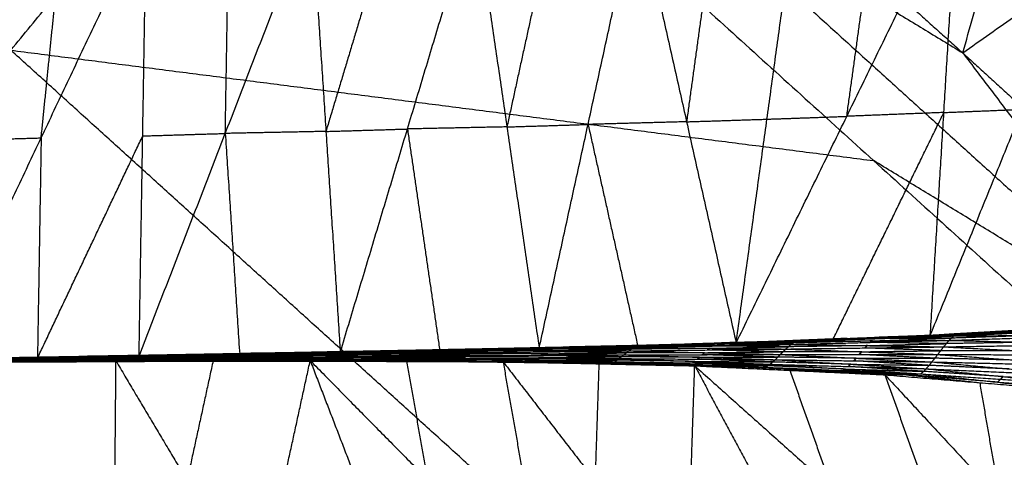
# Model space of a CAD drawing. Header units: millimetres. Extents: x -106 to 110, y -96 to 120.
# Tile 984 of 1020: x 63 to 70, y 84 to 87. Entities that reach past the tile are written whole.
import ezdxf

# ---------------------------------------------------------------- set-up
doc = ezdxf.new("R2010")
doc.units = ezdxf.units.MM
doc.header["$MEASUREMENT"] = 0
doc.layers.add('Default', color=7, linetype='Continuous', true_color=0x000000)

msp = doc.modelspace()

# ---------------------------------------------------------------- linework, layer by layer
at = {"layer": 'Default'}
for points in [[(69.4495, 86.6371, 12.4242), (70.009, 88.5875, 13.1113), (70.5686, 90.5379, 13.7983)], [(61.0231, 84.0956, 9.1165), (63.1234, 86.6548, 10.5669), (65.2238, 89.2141, 12.0172)], [(65.2238, 89.2141, 12.0172), (67.3366, 87.9256, 12.2207), (69.4495, 86.6371, 12.4242)], [(65.2238, 89.2141, 12.0172), (68.8575, 85.9207, 12.0172), (72.4912, 82.6273, 12.0172)], [(69.4495, 86.6371, 12.4242), (70.892, 87.6538, 13.075), (72.3344, 88.6704, 13.7258)], [(67.3366, 87.9256, 12.2207), (69.1535, 86.2789, 12.2207), (70.9703, 84.6322, 12.2207)], [(69.2341, 84.7605, 9.0551), (69.8457, 86.2617, 8.8307), (70.4573, 87.7628, 8.6063)], [(67.9437, 84.7094, 8.5965), (68.679, 86.2151, 8.3897), (69.4143, 87.7208, 8.1829)], [(68.679, 86.2151, 8.3897), (68.7814, 86.9585, 8.1847), (68.8839, 87.7019, 7.9796)], [(69.2341, 84.7605, 9.0551), (69.3242, 86.2407, 8.619), (69.4143, 87.7208, 8.1829)], [(66.7451, 87.632, 7.2024), (66.5826, 86.8884, 7.3952), (66.4202, 86.1449, 7.5879)], [(66.6347, 84.6742, 8.1593), (66.9596, 86.1614, 7.7738), (67.2845, 87.6486, 7.3884)], [(67.2845, 87.6486, 7.3884), (67.6141, 86.179, 7.9925), (67.9437, 84.7094, 8.5965)], [(67.819, 87.6658, 7.5824), (67.7165, 86.9224, 7.7874), (67.6141, 86.179, 7.9925)], [(67.9437, 84.7094, 8.5965), (68.1486, 86.1963, 8.1864), (68.3535, 87.6831, 7.7764)], [(63.9755, 84.6205, 7.3406), (64.5487, 86.1015, 7.0005), (65.122, 87.5825, 6.6603)], [(64.5487, 86.1015, 7.0005), (64.5609, 86.8337, 6.7442), (64.5731, 87.566, 6.488)], [(65.122, 87.5825, 6.6603), (65.2175, 86.1147, 7.2011), (65.313, 84.6468, 7.7419)], [(65.6638, 87.599, 6.8384), (65.4407, 86.8568, 7.0198), (65.2175, 86.1147, 7.2011)], [(65.313, 84.6468, 7.7419), (65.7593, 86.1312, 7.3792), (66.2057, 87.6155, 7.0165)], [(66.2057, 87.6155, 7.0165), (66.4202, 86.1449, 7.5879), (66.6347, 84.6742, 8.1593)], [(62.6254, 84.5941, 6.9556), (63.3248, 86.0718, 6.6356), (64.0242, 87.5494, 6.3157)], [(63.3248, 86.0718, 6.6356), (63.3992, 86.8027, 6.393), (63.4736, 87.5337, 6.1504)], [(63.9755, 84.6205, 7.3406), (63.9998, 86.0849, 6.8281), (64.0242, 87.5494, 6.3157)], [(68.7906, 87.2286, 12.4242), (69.12, 86.9328, 12.4242), (69.4495, 86.6371, 12.4242)], [(68.7906, 87.2286, 12.4242), (69.12, 86.9328, 12.4242), (69.4495, 86.6371, 12.4242)], [(63.1234, 86.6548, 10.5669), (65.9905, 86.2878, 11.292), (68.8575, 85.9207, 12.0172)], [(66.7571, 83.3614, 10.5669), (64.9403, 85.0081, 10.5669), (63.1234, 86.6548, 10.5669)], [(69.4495, 86.6371, 12.4242), (69.7764, 86.3385, 12.4242), (70.1032, 86.0399, 12.4242)], [(69.4495, 86.6371, 12.4242), (70.9703, 84.6322, 12.2207), (72.4912, 82.6273, 12.0172)], [(69.4495, 86.6371, 12.4242), (69.7764, 86.3385, 12.4242), (70.1032, 86.0399, 12.4242)], [(69.3242, 86.2407, 8.619), (69.5849, 86.2512, 8.7249), (69.8457, 86.2617, 8.8307)], [(67.6141, 86.179, 7.9925), (67.2868, 86.1702, 7.8831), (66.9596, 86.1614, 7.7738)], [(67.6141, 86.179, 7.9925), (67.8813, 86.1876, 8.0895), (68.1486, 86.1963, 8.1864)], [(68.1486, 86.1963, 8.1864), (68.4138, 86.2057, 8.2881), (68.679, 86.2151, 8.3897)], [(68.5889, 84.735, 8.8258), (68.9565, 85.4878, 8.7224), (69.3242, 86.2407, 8.619)], [(69.3242, 86.2407, 8.619), (69.0016, 86.2279, 8.5043), (68.679, 86.2151, 8.3897)], [(65.2175, 86.1147, 7.2011), (64.8831, 86.1081, 7.1008), (64.5487, 86.1015, 7.0005)], [(65.2175, 86.1147, 7.2011), (65.4884, 86.1229, 7.2902), (65.7593, 86.1312, 7.3792)], [(66.4202, 86.1449, 7.5879), (66.0898, 86.138, 7.4835), (65.7593, 86.1312, 7.3792)], [(65.7593, 86.1312, 7.3792), (65.8666, 85.3958, 7.6649), (65.9739, 84.6605, 7.9506)], [(66.4202, 86.1449, 7.5879), (66.6899, 86.1531, 7.6808), (66.9596, 86.1614, 7.7738)], [(66.9596, 86.1614, 7.7738), (67.1244, 85.4266, 8.0759), (67.2892, 84.6918, 8.3779)], [(62.7742, 86.056, 6.4703), (63.0495, 86.0639, 6.553), (63.3248, 86.0718, 6.6356)], [(63.3004, 84.6073, 7.1481), (63.6501, 85.3461, 6.9881), (63.9998, 86.0849, 6.8281)], [(63.3248, 86.0718, 6.6356), (63.3126, 85.3395, 6.8918), (63.3004, 84.6073, 7.1481)], [(63.9998, 86.0849, 6.8281), (64.2743, 86.0932, 6.9143), (64.5487, 86.1015, 7.0005)], [(64.5487, 86.1015, 7.0005), (64.5965, 85.3676, 7.2709), (64.6442, 84.6336, 7.5412)], [(70.9703, 84.6322, 12.2207), (69.9139, 85.2765, 12.1189), (68.8575, 85.9207, 12.0172)], [(69.2341, 84.7605, 9.0551), (69.8702, 84.798, 9.2968), (70.5064, 84.8355, 9.5385)], [(69.2341, 84.7605, 9.0551), (69.86, 84.7945, 9.2613), (70.486, 84.8285, 9.4675)], [(69.3902, 84.7554, 9.0341), (69.9269, 84.7806, 9.2111), (70.4637, 84.8059, 9.3881)], [(69.4187, 84.7684, 9.0894), (69.9523, 84.7985, 9.2784), (70.486, 84.8285, 9.4675)], [(69.4187, 84.7684, 9.0894), (69.9412, 84.7871, 9.2388), (70.4637, 84.8059, 9.3881)], [(67.9437, 84.7094, 8.5965), (68.6812, 84.7389, 8.843), (69.4187, 84.7684, 9.0894)], [(67.9437, 84.7094, 8.5965), (68.5889, 84.735, 8.8258), (69.2341, 84.7605, 9.0551)], [(68.1576, 84.7173, 8.6633), (68.5264, 84.732, 8.7865), (68.8952, 84.7468, 8.9097)], [(68.6812, 84.7389, 8.843), (68.4194, 84.7281, 8.7531), (68.1576, 84.7173, 8.6633)], [(68.3405, 84.7184, 8.6914), (68.8653, 84.7369, 8.8627), (69.3902, 84.7554, 9.0341)], [(68.8809, 84.7402, 8.8821), (68.6185, 84.731, 8.7964), (68.356, 84.7217, 8.7107)], [(68.3716, 84.7251, 8.7301), (68.8952, 84.7468, 8.9097), (69.4187, 84.7684, 9.0894)], [(68.3716, 84.7251, 8.7301), (68.8809, 84.7402, 8.8821), (69.3902, 84.7554, 9.0341)], [(68.5889, 84.735, 8.8258), (68.635, 84.7369, 8.8344), (68.6812, 84.7389, 8.843)], [(68.6812, 84.7389, 8.843), (69.0038, 84.7517, 8.9576), (69.3264, 84.7645, 9.0723)], [(68.8495, 84.7221, 8.836), (69.1119, 84.7314, 8.9217), (69.3743, 84.7406, 9.0074)], [(69.3743, 84.7406, 9.0074), (69.1198, 84.7388, 8.935), (68.8653, 84.7369, 8.8627)], [(68.8653, 84.7369, 8.8627), (68.8731, 84.7386, 8.8724), (68.8809, 84.7402, 8.8821)], [(68.8809, 84.7402, 8.8821), (69.1427, 84.7511, 8.9719), (69.4045, 84.7619, 9.0617)], [(69.4045, 84.7619, 9.0617), (69.1498, 84.7543, 8.9857), (68.8952, 84.7468, 8.9097)], [(69.2341, 84.7605, 9.0551), (69.3264, 84.7645, 9.0723), (69.4187, 84.7684, 9.0894)], [(69.86, 84.7945, 9.2613), (69.5932, 84.7795, 9.1668), (69.3264, 84.7645, 9.0723)], [(69.3585, 84.7259, 8.9807), (69.8969, 84.7438, 9.148), (70.4352, 84.7617, 9.3154)], [(69.3585, 84.7259, 8.9807), (69.3743, 84.7406, 9.0074), (69.3902, 84.7554, 9.0341)], [(69.9127, 84.7585, 9.1747), (69.6435, 84.7496, 9.091), (69.3743, 84.7406, 9.0074)], [(69.3902, 84.7554, 9.0341), (69.4045, 84.7619, 9.0617), (69.4187, 84.7684, 9.0894)], [(69.3902, 84.7554, 9.0341), (69.9127, 84.7585, 9.1747), (70.4352, 84.7617, 9.3154)], [(69.9412, 84.7871, 9.2388), (69.6728, 84.7745, 9.1503), (69.4045, 84.7619, 9.0617)], [(65.313, 84.6468, 7.7419), (65.9739, 84.6605, 7.9506), (66.6347, 84.6742, 8.1593)], [(66.2144, 84.6599, 7.9982), (66.7379, 84.6688, 8.1609), (67.2614, 84.6777, 8.3236)], [(66.2418, 84.6682, 8.0218), (66.7669, 84.6793, 8.1878), (67.2919, 84.6904, 8.3537)], [(66.2418, 84.6682, 8.0218), (66.7516, 84.673, 8.1727), (67.2614, 84.6777, 8.3236)], [(66.7808, 84.6796, 8.198), (66.5182, 84.674, 8.115), (66.2557, 84.6685, 8.032)], [(66.2696, 84.6687, 8.0422), (66.7959, 84.681, 8.2117), (67.3223, 84.6932, 8.3812)], [(66.2696, 84.6687, 8.0422), (66.7808, 84.6796, 8.198), (67.2919, 84.6904, 8.3537)], [(66.2696, 84.6687, 8.0422), (66.4522, 84.6715, 8.1007), (66.6347, 84.6742, 8.1593)], [(66.9785, 84.6837, 8.2702), (66.7153, 84.6776, 8.1855), (66.4522, 84.6715, 8.1007)], [(66.4522, 84.6715, 8.1007), (66.6241, 84.6762, 8.1562), (66.7959, 84.681, 8.2117)], [(66.6347, 84.6742, 8.1593), (67.2892, 84.6918, 8.3779), (67.9437, 84.7094, 8.5965)], [(66.6347, 84.6742, 8.1593), (66.9785, 84.6837, 8.2702), (67.3223, 84.6932, 8.3812)], [(66.7516, 84.673, 8.1727), (67.0142, 84.6785, 8.2557), (67.2767, 84.6841, 8.3386)], [(67.2767, 84.6841, 8.3386), (67.0218, 84.6817, 8.2632), (66.7669, 84.6793, 8.1878)], [(66.7669, 84.6793, 8.1878), (66.7738, 84.6795, 8.1929), (66.7808, 84.6796, 8.198)], [(66.7808, 84.6796, 8.198), (67.0439, 84.6857, 8.2827), (67.3071, 84.6918, 8.3674)], [(67.3071, 84.6918, 8.3674), (67.0515, 84.6864, 8.2896), (66.7959, 84.681, 8.2117)], [(66.9785, 84.6837, 8.2702), (67.3057, 84.6925, 8.3795), (67.633, 84.7013, 8.4888)], [(67.2892, 84.6918, 8.3779), (67.1338, 84.6878, 8.324), (66.9785, 84.6837, 8.2702)], [(67.23, 84.6557, 8.3006), (67.2457, 84.6667, 8.3121), (67.2614, 84.6777, 8.3236)], [(67.2614, 84.6777, 8.3236), (67.7849, 84.6883, 8.4876), (68.3083, 84.6989, 8.6516)], [(67.2614, 84.6777, 8.3236), (67.2767, 84.6841, 8.3386), (67.2919, 84.6904, 8.3537)], [(67.2614, 84.6777, 8.3236), (67.7677, 84.6729, 8.4727), (68.2739, 84.6682, 8.6219)], [(67.8001, 84.6947, 8.5026), (67.5384, 84.6894, 8.4206), (67.2767, 84.6841, 8.3386)], [(67.2919, 84.6904, 8.3537), (67.8162, 84.7044, 8.5225), (68.3405, 84.7184, 8.6914)], [(67.2919, 84.6904, 8.3537), (67.8001, 84.6947, 8.5026), (68.3083, 84.6989, 8.6516)], [(67.2919, 84.6904, 8.3537), (67.3071, 84.6918, 8.3674), (67.3223, 84.6932, 8.3812)], [(67.8314, 84.7058, 8.5363), (67.5692, 84.6988, 8.4519), (67.3071, 84.6918, 8.3674)], [(67.3223, 84.6932, 8.3812), (67.8469, 84.7092, 8.5556), (68.3716, 84.7251, 8.7301)], [(67.3223, 84.6932, 8.3812), (67.8314, 84.7058, 8.5363), (68.3405, 84.7184, 8.6914)], [(67.3223, 84.6932, 8.3812), (67.633, 84.7013, 8.4888), (67.9437, 84.7094, 8.5965)], [(68.1576, 84.7173, 8.6633), (67.8953, 84.7093, 8.5761), (67.633, 84.7013, 8.4888)], [(67.633, 84.7013, 8.4888), (67.74, 84.7053, 8.5222), (67.8469, 84.7092, 8.5556)], [(67.7677, 84.6729, 8.4727), (68.0294, 84.6782, 8.5547), (68.2911, 84.6835, 8.6367)], [(67.7849, 84.6883, 8.4876), (67.7925, 84.6915, 8.4951), (67.8001, 84.6947, 8.5026)], [(68.2911, 84.6835, 8.6367), (68.038, 84.6859, 8.5622), (67.7849, 84.6883, 8.4876)], [(67.8001, 84.6947, 8.5026), (68.0622, 84.7016, 8.5871), (68.3244, 84.7086, 8.6715)], [(68.3244, 84.7086, 8.6715), (68.0703, 84.7065, 8.597), (67.8162, 84.7044, 8.5225)], [(67.8162, 84.7044, 8.5225), (67.8238, 84.7051, 8.5294), (67.8314, 84.7058, 8.5363)], [(67.8314, 84.7058, 8.5363), (68.0937, 84.7138, 8.6235), (68.356, 84.7217, 8.7107)], [(68.356, 84.7217, 8.7107), (68.1015, 84.7155, 8.6332), (67.8469, 84.7092, 8.5556)], [(67.9437, 84.7094, 8.5965), (68.1576, 84.7173, 8.6633), (68.3716, 84.7251, 8.7301)], [(68.2739, 84.6682, 8.6219), (68.2911, 84.6835, 8.6367), (68.3083, 84.6989, 8.6516)], [(68.2739, 84.6682, 8.6219), (68.7983, 84.6754, 8.7817), (69.3227, 84.6826, 8.9415)], [(68.8155, 84.6908, 8.7966), (68.5533, 84.6871, 8.7166), (68.2911, 84.6835, 8.6367)], [(68.3083, 84.6989, 8.6516), (68.8334, 84.7124, 8.8161), (69.3585, 84.7259, 8.9807)], [(68.3083, 84.6989, 8.6516), (68.3244, 84.7086, 8.6715), (68.3405, 84.7184, 8.6914)], [(68.3083, 84.6989, 8.6516), (68.8155, 84.6908, 8.7966), (69.3227, 84.6826, 8.9415)], [(68.8495, 84.7221, 8.836), (68.5869, 84.7154, 8.7537), (68.3244, 84.7086, 8.6715)], [(68.3405, 84.7184, 8.6914), (68.8495, 84.7221, 8.836), (69.3585, 84.7259, 8.9807)], [(68.3405, 84.7184, 8.6914), (68.356, 84.7217, 8.7107), (68.3716, 84.7251, 8.7301)], [(68.7983, 84.6754, 8.7817), (68.8069, 84.6831, 8.7891), (68.8155, 84.6908, 8.7966)], [(69.3033, 84.6573, 8.9267), (69.0508, 84.6663, 8.8542), (68.7983, 84.6754, 8.7817)], [(68.8155, 84.6908, 8.7966), (69.078, 84.6975, 8.8788), (69.3406, 84.7043, 8.9611)], [(68.8334, 84.7124, 8.8161), (68.8414, 84.7173, 8.8261), (68.8495, 84.7221, 8.836)], [(69.3406, 84.7043, 8.9611), (69.087, 84.7083, 8.8886), (68.8334, 84.7124, 8.8161)], [(69.2839, 84.6319, 8.9119), (69.3033, 84.6573, 8.9267), (69.3227, 84.6826, 8.9415)], [(69.3227, 84.6826, 8.9415), (69.3406, 84.7043, 8.9611), (69.3585, 84.7259, 8.9807)], [(69.3227, 84.6826, 8.9415), (69.8612, 84.6915, 9.1023), (70.3996, 84.7003, 9.263)], [(69.3227, 84.6826, 8.9415), (69.8408, 84.6556, 9.083), (70.3589, 84.6286, 9.2245)], [(69.8791, 84.7131, 9.1218), (69.6098, 84.7087, 9.0415), (69.3406, 84.7043, 8.9611)], [(69.3585, 84.7259, 8.9807), (69.8791, 84.7131, 9.1218), (70.3996, 84.7003, 9.263)], [(62.6254, 84.5941, 6.9556), (63.3905, 84.6107, 7.1749), (64.1557, 84.6273, 7.3942)], [(62.6254, 84.5941, 6.9556), (63.3004, 84.6073, 7.1481), (63.9755, 84.6205, 7.3406)], [(62.8602, 84.6005, 7.0209), (63.2428, 84.6088, 7.1305), (63.6253, 84.6171, 7.2402)], [(63.3905, 84.6107, 7.1749), (63.1254, 84.6056, 7.0979), (62.8602, 84.6005, 7.0209)], [(63.0528, 84.6034, 7.0535), (63.5754, 84.6107, 7.2035), (64.098, 84.618, 7.3535)], [(63.5825, 84.6133, 7.208), (63.3212, 84.6097, 7.133), (63.0599, 84.606, 7.058)], [(63.0669, 84.6086, 7.0625), (63.5921, 84.6174, 7.2138), (64.1172, 84.6263, 7.3652)], [(63.0669, 84.6086, 7.0625), (63.5825, 84.6133, 7.208), (64.098, 84.618, 7.3535)], [(63.599, 84.618, 7.2201), (63.3365, 84.6135, 7.1444), (63.0739, 84.6091, 7.0687)], [(63.0809, 84.6096, 7.0749), (63.6085, 84.6194, 7.2279), (64.1362, 84.6293, 7.3808)], [(63.0809, 84.6096, 7.0749), (63.599, 84.618, 7.2201), (64.1172, 84.6263, 7.3652)], [(63.6156, 84.6181, 7.2335), (63.3518, 84.6132, 7.157), (63.0879, 84.6083, 7.0805)], [(63.095, 84.6069, 7.0862), (63.6156, 84.6181, 7.2335), (64.1362, 84.6293, 7.3808)], [(63.095, 84.6069, 7.0862), (63.6253, 84.6171, 7.2402), (64.1557, 84.6273, 7.3942)], [(63.3004, 84.6073, 7.1481), (63.3455, 84.609, 7.1615), (63.3905, 84.6107, 7.1749)], [(63.3905, 84.6107, 7.1749), (63.728, 84.6173, 7.2711), (64.0656, 84.6239, 7.3674)], [(63.5656, 84.6054, 7.1993), (63.8269, 84.609, 7.2743), (64.0882, 84.6127, 7.3493)], [(63.5754, 84.6107, 7.2035), (63.5789, 84.612, 7.2058), (63.5825, 84.6133, 7.208)], [(64.0882, 84.6127, 7.3493), (63.8318, 84.6117, 7.2764), (63.5754, 84.6107, 7.2035)], [(63.5825, 84.6133, 7.208), (63.845, 84.6177, 7.2837), (64.1076, 84.6222, 7.3593)], [(64.1076, 84.6222, 7.3593), (63.8498, 84.6198, 7.2866), (63.5921, 84.6174, 7.2138)], [(63.5921, 84.6174, 7.2138), (63.5955, 84.6177, 7.2169), (63.599, 84.618, 7.2201)], [(63.599, 84.618, 7.2201), (63.8628, 84.6229, 7.2965), (64.1267, 84.6278, 7.373)], [(64.1267, 84.6278, 7.373), (63.8676, 84.6236, 7.3004), (63.6085, 84.6194, 7.2279)], [(63.6085, 84.6194, 7.2279), (63.6121, 84.6188, 7.2307), (63.6156, 84.6181, 7.2335)], [(63.6156, 84.6181, 7.2335), (63.8808, 84.6232, 7.3105), (64.1459, 84.6283, 7.3875)], [(64.1459, 84.6283, 7.3875), (63.8856, 84.6227, 7.3138), (63.6253, 84.6171, 7.2402)], [(63.9755, 84.6205, 7.3406), (64.5946, 84.6341, 7.5268), (65.2137, 84.6477, 7.7131)], [(63.9755, 84.6205, 7.3406), (64.6442, 84.6336, 7.5412), (65.313, 84.6468, 7.7419)], [(63.9755, 84.6205, 7.3406), (64.0656, 84.6239, 7.3674), (64.1557, 84.6273, 7.3942)], [(64.0656, 84.6239, 7.3674), (64.3751, 84.6307, 7.4605), (64.6847, 84.6375, 7.5537)], [(64.5946, 84.6341, 7.5268), (64.3301, 84.629, 7.4471), (64.0656, 84.6239, 7.3674)], [(64.0784, 84.6073, 7.3451), (64.0882, 84.6127, 7.3493), (64.098, 84.618, 7.3535)], [(64.0784, 84.6073, 7.3451), (64.598, 84.6121, 7.4985), (65.1176, 84.6168, 7.652)], [(64.6078, 84.6174, 7.5027), (64.348, 84.615, 7.426), (64.0882, 84.6127, 7.3493)], [(64.098, 84.618, 7.3535), (64.62, 84.6247, 7.5083), (65.142, 84.6315, 7.6632)], [(64.098, 84.618, 7.3535), (64.1076, 84.6222, 7.3593), (64.1172, 84.6263, 7.3652)], [(64.098, 84.618, 7.3535), (64.6078, 84.6174, 7.5027), (65.1176, 84.6168, 7.652)], [(64.6296, 84.6289, 7.5142), (64.3686, 84.6255, 7.4367), (64.1076, 84.6222, 7.3593)], [(64.1172, 84.6263, 7.3652), (64.6415, 84.6348, 7.5215), (65.1658, 84.6432, 7.6778)], [(64.1172, 84.6263, 7.3652), (64.6296, 84.6289, 7.5142), (65.142, 84.6315, 7.6632)], [(64.1172, 84.6263, 7.3652), (64.1267, 84.6278, 7.373), (64.1362, 84.6293, 7.3808)], [(64.651, 84.6362, 7.5293), (64.3888, 84.632, 7.4511), (64.1267, 84.6278, 7.373)], [(64.1362, 84.6293, 7.3808), (64.6628, 84.6389, 7.5389), (65.1895, 84.6486, 7.6969)], [(64.1362, 84.6293, 7.3808), (64.651, 84.6362, 7.5293), (65.1658, 84.6432, 7.6778)], [(64.1362, 84.6293, 7.3808), (64.1459, 84.6283, 7.3875), (64.1557, 84.6273, 7.3942)], [(64.6726, 84.6379, 7.5456), (64.4092, 84.6331, 7.4665), (64.1459, 84.6283, 7.3875)], [(64.1557, 84.6273, 7.3942), (64.6726, 84.6379, 7.5456), (65.1895, 84.6486, 7.6969)], [(64.1557, 84.6273, 7.3942), (64.6847, 84.6375, 7.5537), (65.2137, 84.6477, 7.7131)], [(64.5865, 84.6052, 7.4952), (64.8463, 84.6076, 7.5719), (65.1062, 84.61, 7.6487)], [(64.5946, 84.6341, 7.5268), (64.929, 84.6407, 7.6272), (65.2634, 84.6473, 7.7275)], [(64.6442, 84.6336, 7.5412), (64.6194, 84.6339, 7.534), (64.5946, 84.6341, 7.5268)], [(64.598, 84.6121, 7.4985), (64.6029, 84.6147, 7.5006), (64.6078, 84.6174, 7.5027)], [(65.1062, 84.61, 7.6487), (64.8521, 84.611, 7.5736), (64.598, 84.6121, 7.4985)], [(64.6078, 84.6174, 7.5027), (64.8688, 84.6208, 7.5801), (65.1298, 84.6241, 7.6576)], [(64.62, 84.6247, 7.5083), (64.6248, 84.6268, 7.5113), (64.6296, 84.6289, 7.5142)], [(65.1298, 84.6241, 7.6576), (64.8749, 84.6244, 7.583), (64.62, 84.6247, 7.5083)], [(64.6296, 84.6289, 7.5142), (64.8917, 84.6331, 7.5923), (65.1539, 84.6373, 7.6705)], [(65.1539, 84.6373, 7.6705), (64.8977, 84.636, 7.596), (64.6415, 84.6348, 7.5215)], [(64.6415, 84.6348, 7.5215), (64.6462, 84.6355, 7.5254), (64.651, 84.6362, 7.5293)], [(64.651, 84.6362, 7.5293), (64.9143, 84.6411, 7.6083), (65.1776, 84.6459, 7.6874)], [(65.1776, 84.6459, 7.6874), (64.9202, 84.6424, 7.6131), (64.6628, 84.6389, 7.5389)], [(64.6628, 84.6389, 7.5389), (64.6677, 84.6384, 7.5422), (64.6726, 84.6379, 7.5456)], [(64.6726, 84.6379, 7.5456), (64.9371, 84.643, 7.6253), (65.2016, 84.6481, 7.705)], [(65.2016, 84.6481, 7.705), (64.9432, 84.6428, 7.6293), (64.6847, 84.6375, 7.5537)], [(65.0947, 84.6031, 7.6453), (65.1062, 84.61, 7.6487), (65.1176, 84.6168, 7.652)], [(65.6244, 84.6115, 7.8044), (65.3653, 84.6107, 7.7265), (65.1062, 84.61, 7.6487)], [(65.1176, 84.6168, 7.652), (65.1298, 84.6241, 7.6576), (65.142, 84.6315, 7.6632)], [(65.1176, 84.6168, 7.652), (65.6378, 84.6205, 7.8089), (66.1581, 84.6243, 7.9658)], [(65.1176, 84.6168, 7.652), (65.6244, 84.6115, 7.8044), (66.1311, 84.6062, 7.9569)], [(65.65, 84.6279, 7.8145), (65.3899, 84.626, 7.736), (65.1298, 84.6241, 7.6576)], [(65.142, 84.6315, 7.6632), (65.6643, 84.6377, 7.8216), (66.1866, 84.6439, 7.9801)], [(65.142, 84.6315, 7.6632), (65.1539, 84.6373, 7.6705), (65.1658, 84.6432, 7.6778)], [(65.142, 84.6315, 7.6632), (65.65, 84.6279, 7.8145), (66.1581, 84.6243, 7.9658)], [(65.6762, 84.6435, 7.829), (65.415, 84.6404, 7.7497), (65.1539, 84.6373, 7.6705)], [(65.1658, 84.6432, 7.6778), (65.6901, 84.6516, 7.838), (66.2144, 84.6599, 7.9982)], [(65.1658, 84.6432, 7.6778), (65.1776, 84.6459, 7.6874), (65.1895, 84.6486, 7.6969)], [(65.1658, 84.6432, 7.6778), (65.6762, 84.6435, 7.829), (66.1866, 84.6439, 7.9801)], [(65.7019, 84.6542, 7.8476), (65.4398, 84.6501, 7.7675), (65.1776, 84.6459, 7.6874)], [(65.1895, 84.6486, 7.6969), (65.7156, 84.6584, 7.8594), (66.2418, 84.6682, 8.0218)], [(65.1895, 84.6486, 7.6969), (65.7019, 84.6542, 7.8476), (66.2144, 84.6599, 7.9982)], [(65.1895, 84.6486, 7.6969), (65.2016, 84.6481, 7.705), (65.2137, 84.6477, 7.7131)], [(65.7278, 84.658, 7.8675), (65.4647, 84.6531, 7.7862), (65.2016, 84.6481, 7.705)], [(65.2137, 84.6477, 7.7131), (65.7417, 84.6582, 7.8777), (66.2696, 84.6687, 8.0422)], [(65.2137, 84.6477, 7.7131), (65.7278, 84.658, 7.8675), (66.2418, 84.6682, 8.0218)], [(65.2137, 84.6477, 7.7131), (65.2634, 84.6473, 7.7275), (65.313, 84.6468, 7.7419)], [(65.2634, 84.6473, 7.7275), (65.5025, 84.6527, 7.8026), (65.7417, 84.6582, 7.8777)], [(65.7913, 84.6578, 7.892), (65.5273, 84.6525, 7.8098), (65.2634, 84.6473, 7.7275)], [(65.313, 84.6468, 7.7419), (65.7913, 84.6578, 7.892), (66.2696, 84.6687, 8.0422)], [(65.6129, 84.6047, 7.8011), (65.6186, 84.6081, 7.8028), (65.6244, 84.6115, 7.8044)], [(65.6244, 84.6115, 7.8044), (65.8845, 84.6134, 7.8829), (66.1446, 84.6153, 7.9613)], [(65.6378, 84.6205, 7.8089), (65.6439, 84.6242, 7.8117), (65.65, 84.6279, 7.8145)], [(66.1446, 84.6153, 7.9613), (65.8912, 84.6179, 7.8851), (65.6378, 84.6205, 7.8089)], [(65.65, 84.6279, 7.8145), (65.9112, 84.631, 7.8937), (66.1723, 84.6341, 7.973)], [(65.6643, 84.6377, 7.8216), (65.6702, 84.6406, 7.8253), (65.6762, 84.6435, 7.829)], [(66.1723, 84.6341, 7.973), (65.9183, 84.6359, 7.8973), (65.6643, 84.6377, 7.8216)], [(65.6762, 84.6435, 7.829), (65.9383, 84.6477, 7.9091), (66.2005, 84.6519, 7.9892)], [(65.6901, 84.6516, 7.838), (65.696, 84.6529, 7.8428), (65.7019, 84.6542, 7.8476)], [(66.2005, 84.6519, 7.9892), (65.9453, 84.6517, 7.9136), (65.6901, 84.6516, 7.838)], [(65.7019, 84.6542, 7.8476), (65.965, 84.6592, 7.9288), (66.2281, 84.6641, 8.01)], [(66.2281, 84.6641, 8.01), (65.9719, 84.6612, 7.9347), (65.7156, 84.6584, 7.8594)], [(65.7156, 84.6584, 7.8594), (65.7217, 84.6582, 7.8634), (65.7278, 84.658, 7.8675)], [(65.7278, 84.658, 7.8675), (65.9917, 84.6632, 7.9497), (66.2557, 84.6685, 8.032)], [(66.2557, 84.6685, 8.032), (65.9987, 84.6634, 7.9548), (65.7417, 84.6582, 7.8777)], [(65.7913, 84.6578, 7.892), (66.1217, 84.6646, 7.9964), (66.4522, 84.6715, 8.1007)], [(65.9739, 84.6605, 7.9506), (65.8826, 84.6591, 7.9213), (65.7913, 84.6578, 7.892)], [(66.1311, 84.6062, 7.9569), (66.1446, 84.6153, 7.9613), (66.1581, 84.6243, 7.9658)], [(66.6624, 84.6145, 8.1185), (66.4035, 84.6149, 8.0399), (66.1446, 84.6153, 7.9613)], [(66.1581, 84.6243, 7.9658), (66.1723, 84.6341, 7.973), (66.1866, 84.6439, 7.9801)], [(66.1581, 84.6243, 7.9658), (66.6778, 84.6269, 8.1242), (67.1976, 84.6294, 8.2825)], [(66.1581, 84.6243, 7.9658), (66.6624, 84.6145, 8.1185), (67.1668, 84.6048, 8.2712)], [(66.6921, 84.6366, 8.1313), (66.4322, 84.6354, 8.0522), (66.1723, 84.6341, 7.973)], [(66.1866, 84.6439, 7.9801), (66.2005, 84.6519, 7.9892), (66.2144, 84.6599, 7.9982)], [(66.1866, 84.6439, 7.9801), (66.7083, 84.6498, 8.1404), (67.23, 84.6557, 8.3006)], [(66.1866, 84.6439, 7.9801), (66.6921, 84.6366, 8.1313), (67.1976, 84.6294, 8.2825)], [(66.7222, 84.6578, 8.1494), (66.4613, 84.6548, 8.0693), (66.2005, 84.6519, 7.9892)], [(66.2144, 84.6599, 7.9982), (66.2281, 84.6641, 8.01), (66.2418, 84.6682, 8.0218)], [(66.2144, 84.6599, 7.9982), (66.7222, 84.6578, 8.1494), (67.23, 84.6557, 8.3006)], [(66.7516, 84.673, 8.1727), (66.4899, 84.6685, 8.0914), (66.2281, 84.6641, 8.01)], [(66.2418, 84.6682, 8.0218), (66.2557, 84.6685, 8.032), (66.2696, 84.6687, 8.0422)], [(66.6489, 84.6055, 8.114), (66.6557, 84.61, 8.1163), (66.6624, 84.6145, 8.1185)], [(66.6624, 84.6145, 8.1185), (66.9223, 84.6158, 8.1977), (67.1822, 84.6171, 8.2769)], [(66.6778, 84.6269, 8.1242), (66.6849, 84.6317, 8.1278), (66.6921, 84.6366, 8.1313)], [(67.1822, 84.6171, 8.2769), (66.93, 84.622, 8.2005), (66.6778, 84.6269, 8.1242)], [(66.6921, 84.6366, 8.1313), (66.9529, 84.6396, 8.2115), (67.2138, 84.6425, 8.2916)], [(66.7083, 84.6498, 8.1404), (66.7152, 84.6538, 8.1449), (66.7222, 84.6578, 8.1494)], [(67.2138, 84.6425, 8.2916), (66.961, 84.6462, 8.216), (66.7083, 84.6498, 8.1404)], [(66.7222, 84.6578, 8.1494), (66.984, 84.6622, 8.2308), (67.2457, 84.6667, 8.3121)], [(66.7379, 84.6688, 8.1609), (66.7448, 84.6709, 8.1668), (66.7516, 84.673, 8.1727)], [(67.2457, 84.6667, 8.3121), (66.9918, 84.6677, 8.2365), (66.7379, 84.6688, 8.1609)], [(67.1668, 84.6048, 8.2712), (67.1822, 84.6171, 8.2769), (67.1976, 84.6294, 8.2825)], [(67.7004, 84.6134, 8.4337), (67.4413, 84.6152, 8.3553), (67.1822, 84.6171, 8.2769)], [(67.1976, 84.6294, 8.2825), (67.2138, 84.6425, 8.2916), (67.23, 84.6557, 8.3006)], [(67.1976, 84.6294, 8.2825), (67.7178, 84.6307, 8.4407), (68.238, 84.6319, 8.5988)], [(67.1976, 84.6294, 8.2825), (67.7004, 84.6134, 8.4337), (68.2033, 84.5973, 8.5848)], [(67.734, 84.6438, 8.4497), (67.4739, 84.6432, 8.3707), (67.2138, 84.6425, 8.2916)], [(67.23, 84.6557, 8.3006), (67.752, 84.6619, 8.4613), (68.2739, 84.6682, 8.6219)], [(67.23, 84.6557, 8.3006), (67.734, 84.6438, 8.4497), (68.238, 84.6319, 8.5988)], [(67.7677, 84.6729, 8.4727), (67.5067, 84.6698, 8.3924), (67.2457, 84.6667, 8.3121)], [(67.685, 84.601, 8.428), (67.6927, 84.6072, 8.4308), (67.7004, 84.6134, 8.4337)], [(67.7004, 84.6134, 8.4337), (67.9605, 84.614, 8.5127), (68.2206, 84.6146, 8.5918)], [(67.7178, 84.6307, 8.4407), (67.7259, 84.6372, 8.4452), (67.734, 84.6438, 8.4497)], [(68.2206, 84.6146, 8.5918), (67.9692, 84.6226, 8.5162), (67.7178, 84.6307, 8.4407)], [(67.734, 84.6438, 8.4497), (67.995, 84.6469, 8.53), (68.256, 84.65, 8.6103)], [(67.752, 84.6619, 8.4613), (67.7598, 84.6674, 8.467), (67.7677, 84.6729, 8.4727)], [(68.256, 84.65, 8.6103), (68.004, 84.656, 8.5358), (67.752, 84.6619, 8.4613)], [(68.2033, 84.5973, 8.5848), (68.2206, 84.6146, 8.5918), (68.238, 84.6319, 8.5988)], [(68.7417, 84.6071, 8.7468), (68.4812, 84.6109, 8.6693), (68.2206, 84.6146, 8.5918)], [(68.238, 84.6319, 8.5988), (68.256, 84.65, 8.6103), (68.2739, 84.6682, 8.6219)], [(68.238, 84.6319, 8.5988), (68.7417, 84.6071, 8.7468), (69.2454, 84.5824, 8.8949)], [(68.238, 84.6319, 8.5988), (68.7609, 84.6319, 8.7554), (69.2839, 84.6319, 8.9119)], [(68.7789, 84.65, 8.7669), (68.5174, 84.65, 8.6886), (68.256, 84.65, 8.6103)], [(68.2739, 84.6682, 8.6219), (68.7789, 84.65, 8.7669), (69.2839, 84.6319, 8.9119)], [(68.7609, 84.6319, 8.7554), (68.7699, 84.641, 8.7611), (68.7789, 84.65, 8.7669)], [(69.2647, 84.6071, 8.9034), (69.0128, 84.6195, 8.8294), (68.7609, 84.6319, 8.7554)], [(68.7789, 84.65, 8.7669), (69.0411, 84.6536, 8.8468), (69.3033, 84.6573, 8.9267)], [(69.2454, 84.5824, 8.8949), (69.2647, 84.6071, 8.9034), (69.2839, 84.6319, 8.9119)], [(69.2839, 84.6319, 8.9119), (69.8002, 84.5944, 9.0578), (70.3165, 84.557, 9.2037)], [(69.2839, 84.6319, 8.9119), (69.8214, 84.6302, 9.0682), (70.3589, 84.6286, 9.2245)], [(69.8408, 84.6556, 9.083), (69.5721, 84.6564, 9.0049), (69.3033, 84.6573, 8.9267)], [(62.5227, 84.5791, 6.9219), (63.1725, 84.5836, 7.1036), (63.8224, 84.588, 7.2852)], [(62.5227, 84.5791, 6.9219), (63.1655, 83.7828, 5.796), (63.8083, 82.9865, 4.6701)], [(63.4104, 84.5847, 7.168), (63.0854, 84.5825, 7.0771), (62.7605, 84.5803, 6.9863)], [(62.9984, 84.5814, 7.0507), (63.4104, 84.5847, 7.168), (63.8224, 84.588, 7.2852)], [(62.9984, 84.5814, 7.0507), (63.5127, 84.584, 7.1969), (64.0271, 84.5865, 7.3432)], [(63.5186, 84.585, 7.1953), (63.2614, 84.5837, 7.1222), (63.0042, 84.5824, 7.0491)], [(63.0101, 84.5835, 7.0475), (63.526, 84.5864, 7.1944), (64.042, 84.5894, 7.3413)], [(63.0101, 84.5835, 7.0475), (63.5186, 84.585, 7.1953), (64.0271, 84.5865, 7.3432)], [(63.5329, 84.5892, 7.1934), (63.2749, 84.5878, 7.12), (63.0169, 84.5863, 7.0465)], [(63.0237, 84.5891, 7.0456), (63.5417, 84.5932, 7.1932), (64.0596, 84.5973, 7.3408)], [(63.0237, 84.5891, 7.0456), (63.5329, 84.5892, 7.1934), (64.042, 84.5894, 7.3413)], [(63.5488, 84.5967, 7.1943), (63.2899, 84.5946, 7.1204), (63.0309, 84.5926, 7.0466)], [(63.038, 84.5961, 7.0477), (63.5582, 84.6017, 7.1964), (64.0784, 84.6073, 7.3451)], [(63.038, 84.5961, 7.0477), (63.5488, 84.5967, 7.1943), (64.0596, 84.5973, 7.3408)], [(63.5656, 84.6054, 7.1993), (63.3055, 84.6026, 7.125), (63.0454, 84.5997, 7.0506)], [(63.0528, 84.6034, 7.0535), (63.5656, 84.6054, 7.1993), (64.0784, 84.6073, 7.3451)], [(63.4104, 84.5847, 7.168), (63.6676, 84.586, 7.2411), (63.9247, 84.5873, 7.3142)], [(63.5127, 84.584, 7.1969), (63.4616, 84.5843, 7.1824), (63.4104, 84.5847, 7.168)], [(63.5127, 84.584, 7.1969), (63.5157, 84.5845, 7.1961), (63.5186, 84.585, 7.1953)], [(63.5186, 84.585, 7.1953), (63.7766, 84.5865, 7.2688), (64.0345, 84.588, 7.3423)], [(63.526, 84.5864, 7.1944), (63.5294, 84.5878, 7.1939), (63.5329, 84.5892, 7.1934)], [(64.0345, 84.588, 7.3423), (63.7803, 84.5872, 7.2683), (63.526, 84.5864, 7.1944)], [(63.5329, 84.5892, 7.1934), (63.7918, 84.5913, 7.2673), (64.0508, 84.5933, 7.3411)], [(63.5417, 84.5932, 7.1932), (63.5453, 84.5949, 7.1937), (63.5488, 84.5967, 7.1943)], [(64.0508, 84.5933, 7.3411), (63.7962, 84.5933, 7.2671), (63.5417, 84.5932, 7.1932)], [(63.5488, 84.5967, 7.1943), (63.8089, 84.5995, 7.2686), (64.069, 84.6023, 7.343)], [(63.5582, 84.6017, 7.1964), (63.5619, 84.6035, 7.1979), (63.5656, 84.6054, 7.1993)], [(64.069, 84.6023, 7.343), (63.8136, 84.602, 7.2697), (63.5582, 84.6017, 7.1964)], [(63.8083, 82.9865, 4.6701), (63.8153, 83.7873, 5.9777), (63.8224, 84.588, 7.2852)], [(63.8224, 84.588, 7.2852), (64.4676, 84.5894, 7.4735), (65.1129, 84.5909, 7.6618)], [(63.8224, 84.588, 7.2852), (63.9247, 84.5873, 7.3142), (64.0271, 84.5865, 7.3432)], [(63.8224, 84.588, 7.2852), (64.2943, 83.7943, 6.1088), (64.7661, 83.0006, 4.9324)], [(63.9247, 84.5873, 7.3142), (64.1962, 84.5884, 7.3939), (64.4676, 84.5894, 7.4735)], [(64.57, 84.5887, 7.5025), (64.2474, 84.588, 7.4084), (63.9247, 84.5873, 7.3142)], [(64.0271, 84.5865, 7.3432), (64.57, 84.5887, 7.5025), (65.1129, 84.5909, 7.6618)], [(64.0271, 84.5865, 7.3432), (64.0345, 84.588, 7.3423), (64.042, 84.5894, 7.3413)], [(64.0271, 84.5865, 7.3432), (64.5411, 84.5874, 7.4941), (65.0551, 84.5882, 7.645)], [(64.5486, 84.5888, 7.4932), (64.2916, 84.5884, 7.4177), (64.0345, 84.588, 7.3423)], [(64.042, 84.5894, 7.3413), (64.0508, 84.5933, 7.3411), (64.0596, 84.5973, 7.3408)], [(64.042, 84.5894, 7.3413), (64.5576, 84.5909, 7.4928), (65.0731, 84.5925, 7.6443)], [(64.042, 84.5894, 7.3413), (64.5486, 84.5888, 7.4932), (65.0551, 84.5882, 7.645)], [(64.5664, 84.5949, 7.4926), (64.3086, 84.5941, 7.4168), (64.0508, 84.5933, 7.3411)], [(64.0596, 84.5973, 7.3408), (64.069, 84.6023, 7.343), (64.0784, 84.6073, 7.3451)], [(64.0596, 84.5973, 7.3408), (64.5771, 84.6002, 7.4931), (65.0947, 84.6031, 7.6453)], [(64.0596, 84.5973, 7.3408), (64.5664, 84.5949, 7.4926), (65.0731, 84.5925, 7.6443)], [(64.5865, 84.6052, 7.4952), (64.3278, 84.6038, 7.4191), (64.069, 84.6023, 7.343)], [(64.0784, 84.6073, 7.3451), (64.5865, 84.6052, 7.4952), (65.0947, 84.6031, 7.6453)], [(64.4676, 84.5894, 7.4735), (64.3809, 84.1919, 6.7912), (64.2943, 83.7943, 6.1088)], [(64.5411, 84.5874, 7.4941), (64.5448, 84.5881, 7.4936), (64.5486, 84.5888, 7.4932)], [(64.5411, 84.5874, 7.4941), (64.5556, 84.588, 7.4983), (64.57, 84.5887, 7.5025)], [(64.5486, 84.5888, 7.4932), (64.8063, 84.5896, 7.5689), (65.0641, 84.5903, 7.6447)], [(64.5576, 84.5909, 7.4928), (64.562, 84.5929, 7.4927), (64.5664, 84.5949, 7.4926)], [(65.0641, 84.5903, 7.6447), (64.8108, 84.5906, 7.5688), (64.5576, 84.5909, 7.4928)], [(64.5664, 84.5949, 7.4926), (64.8251, 84.5963, 7.5687), (65.0839, 84.5978, 7.6448)], [(64.57, 84.5887, 7.5025), (64.827, 84.5891, 7.578), (65.084, 84.5895, 7.6534)], [(64.5771, 84.6002, 7.4931), (64.5818, 84.6027, 7.4942), (64.5865, 84.6052, 7.4952)], [(65.0839, 84.5978, 7.6448), (64.8305, 84.599, 7.569), (64.5771, 84.6002, 7.4931)], [(64.7661, 83.0006, 4.9324), (64.9395, 83.7957, 6.2971), (65.1129, 84.5909, 7.6618)], [(65.0551, 84.5882, 7.645), (65.0641, 84.5903, 7.6447), (65.0731, 84.5925, 7.6443)], [(65.0551, 84.5882, 7.645), (65.084, 84.5895, 7.6534), (65.1129, 84.5909, 7.6618)], [(65.0551, 84.5882, 7.645), (65.5698, 84.5867, 7.8001), (66.0844, 84.5851, 7.9552)], [(65.0551, 84.5882, 7.645), (65.7249, 84.5861, 7.8479), (66.3946, 84.5839, 8.0508)], [(65.5788, 84.5888, 7.7998), (65.3214, 84.5896, 7.7222), (65.0641, 84.5903, 7.6447)], [(65.0731, 84.5925, 7.6443), (65.0839, 84.5978, 7.6448), (65.0947, 84.6031, 7.6453)], [(65.0731, 84.5925, 7.6443), (65.5788, 84.5888, 7.7998), (66.0844, 84.5851, 7.9552)], [(65.0731, 84.5925, 7.6443), (65.5894, 84.5921, 7.7996), (66.1057, 84.5917, 7.9548)], [(65.6002, 84.5974, 7.8001), (65.342, 84.5976, 7.7225), (65.0839, 84.5978, 7.6448)], [(65.084, 84.5895, 7.6534), (65.4189, 84.5885, 7.7549), (65.7537, 84.5874, 7.8563)], [(65.7249, 84.5861, 7.8479), (65.4044, 84.5878, 7.7507), (65.084, 84.5895, 7.6534)], [(65.0947, 84.6031, 7.6453), (65.6129, 84.6047, 7.8011), (66.1311, 84.6062, 7.9569)], [(65.0947, 84.6031, 7.6453), (65.6002, 84.5974, 7.8001), (66.1057, 84.5917, 7.9548)], [(65.1129, 84.5909, 7.6618), (65.4173, 83.8004, 6.433), (65.7218, 83.0099, 5.2042)], [(65.1129, 84.5909, 7.6618), (65.7537, 84.5874, 7.8563), (66.3946, 84.5839, 8.0508)], [(65.1129, 84.5909, 7.6618), (65.8918, 83.8012, 6.5733), (66.6707, 83.0116, 5.4847)], [(65.5698, 84.5867, 7.8001), (65.5743, 84.5877, 7.8), (65.5788, 84.5888, 7.7998)], [(65.5698, 84.5867, 7.8001), (65.6473, 84.5864, 7.824), (65.7249, 84.5861, 7.8479)], [(65.5788, 84.5888, 7.7998), (65.8369, 84.5886, 7.8774), (66.0951, 84.5884, 7.955)], [(65.5894, 84.5921, 7.7996), (65.5948, 84.5948, 7.7998), (65.6002, 84.5974, 7.8001)], [(66.0951, 84.5884, 7.955), (65.8422, 84.5902, 7.8773), (65.5894, 84.5921, 7.7996)], [(65.6002, 84.5974, 7.8001), (65.8593, 84.5982, 7.8779), (66.1184, 84.599, 7.9558)], [(66.1184, 84.599, 7.9558), (65.8656, 84.6018, 7.8785), (65.6129, 84.6047, 7.8011)], [(65.7249, 84.5861, 7.8479), (65.9822, 84.5853, 7.9255), (66.2395, 84.5845, 8.003)], [(65.7537, 84.5874, 7.8563), (65.8227, 84.1943, 7.2148), (65.8918, 83.8012, 6.5733)], [(66.0844, 84.5851, 7.9552), (66.0951, 84.5884, 7.955), (66.1057, 84.5917, 7.9548)], [(66.0844, 84.5851, 7.9552), (66.2395, 84.5845, 8.003), (66.3946, 84.5839, 8.0508)], [(66.0844, 84.5851, 7.9552), (66.5985, 84.579, 8.1129), (67.1126, 84.5729, 8.2705)], [(66.6091, 84.5823, 8.1127), (66.3521, 84.5854, 8.0338), (66.0951, 84.5884, 7.955)], [(66.1057, 84.5917, 7.9548), (66.1184, 84.599, 7.9558), (66.1311, 84.6062, 7.9569)], [(66.1057, 84.5917, 7.9548), (66.6091, 84.5823, 8.1127), (67.1126, 84.5729, 8.2705)], [(66.1057, 84.5917, 7.9548), (66.6216, 84.588, 8.1118), (67.1375, 84.5842, 8.2687)], [(66.6343, 84.5952, 8.1128), (66.3763, 84.5971, 8.0343), (66.1184, 84.599, 7.9558)], [(66.1311, 84.6062, 7.9569), (66.6343, 84.5952, 8.1128), (67.1375, 84.5842, 8.2687)], [(66.1311, 84.6062, 7.9569), (66.6489, 84.6055, 8.114), (67.1668, 84.6048, 8.2712)], [(66.2395, 84.5845, 8.003), (66.4965, 84.5814, 8.0818), (66.7536, 84.5784, 8.1607)], [(66.3946, 84.5839, 8.0508), (66.5326, 83.7977, 6.7678), (66.6707, 83.0116, 5.4847)], [(66.3946, 84.5839, 8.0508), (66.7536, 84.5784, 8.1607), (67.1126, 84.5729, 8.2705)], [(66.3946, 84.5839, 8.0508), (67.0058, 83.7927, 6.913), (67.617, 83.0016, 5.7752)], [(66.3946, 84.5839, 8.0508), (67.0314, 84.5702, 8.2498), (67.6682, 84.5565, 8.4488)], [(66.5985, 84.579, 8.1129), (66.6038, 84.5807, 8.1128), (66.6091, 84.5823, 8.1127)], [(66.7536, 84.5784, 8.1607), (66.676, 84.5787, 8.1368), (66.5985, 84.579, 8.1129)], [(66.6091, 84.5823, 8.1127), (66.8671, 84.5804, 8.1911), (67.125, 84.5786, 8.2696)], [(66.6216, 84.588, 8.1118), (66.6279, 84.5916, 8.1123), (66.6343, 84.5952, 8.1128)], [(67.125, 84.5786, 8.2696), (66.8733, 84.5833, 8.1907), (66.6216, 84.588, 8.1118)], [(66.6343, 84.5952, 8.1128), (66.8932, 84.5949, 8.1914), (67.1521, 84.5945, 8.2699)], [(67.1521, 84.5945, 8.2699), (66.9005, 84.6, 8.192), (66.6489, 84.6055, 8.114)], [(67.3904, 84.5647, 8.3597), (67.072, 84.5716, 8.2602), (66.7536, 84.5784, 8.1607)], [(67.0314, 84.5702, 8.2498), (67.0186, 84.1815, 7.5814), (67.0058, 83.7927, 6.913)], [(67.0314, 84.5702, 8.2498), (67.2109, 84.5674, 8.3047), (67.3904, 84.5647, 8.3597)], [(67.1126, 84.5729, 8.2705), (67.125, 84.5786, 8.2696), (67.1375, 84.5842, 8.2687)], [(67.1126, 84.5729, 8.2705), (67.3904, 84.5647, 8.3597), (67.6682, 84.5565, 8.4488)], [(67.1126, 84.5729, 8.2705), (67.6265, 84.56, 8.4292), (68.1403, 84.5471, 8.5879)], [(67.6389, 84.5657, 8.4283), (67.382, 84.5721, 8.349), (67.125, 84.5786, 8.2696)], [(67.1375, 84.5842, 8.2687), (67.1521, 84.5945, 8.2699), (67.1668, 84.6048, 8.2712)], [(67.1375, 84.5842, 8.2687), (67.6389, 84.5657, 8.4283), (68.1403, 84.5471, 8.5879)], [(67.1375, 84.5842, 8.2687), (67.6536, 84.5756, 8.4258), (68.1696, 84.567, 8.5828)], [(67.6682, 84.5859, 8.427), (67.4102, 84.5902, 8.3485), (67.1521, 84.5945, 8.2699)], [(67.1668, 84.6048, 8.2712), (67.6682, 84.5859, 8.427), (68.1696, 84.567, 8.5828)], [(67.1668, 84.6048, 8.2712), (67.685, 84.601, 8.428), (68.2033, 84.5973, 8.5848)], [(67.6265, 84.56, 8.4292), (67.5084, 84.5624, 8.3944), (67.3904, 84.5647, 8.3597)], [(67.617, 83.0016, 5.7752), (67.6426, 83.779, 7.112), (67.6682, 84.5565, 8.4488)], [(67.6265, 84.56, 8.4292), (67.6327, 84.5629, 8.4288), (67.6389, 84.5657, 8.4283)], [(67.9043, 84.5518, 8.5184), (67.7654, 84.5559, 8.4738), (67.6265, 84.56, 8.4292)], [(67.6389, 84.5657, 8.4283), (67.8969, 84.5614, 8.5069), (68.155, 84.5571, 8.5854)], [(67.6536, 84.5756, 8.4258), (67.6609, 84.5808, 8.4264), (67.6682, 84.5859, 8.427)], [(68.155, 84.5571, 8.5854), (67.9043, 84.5664, 8.5056), (67.6536, 84.5756, 8.4258)], [(67.6682, 84.5859, 8.427), (67.9273, 84.584, 8.5054), (68.1865, 84.5822, 8.5838)], [(67.6682, 84.5565, 8.4488), (67.9043, 84.5518, 8.5184), (68.1403, 84.5471, 8.5879)], [(67.6682, 84.5565, 8.4488), (68.0924, 83.7667, 7.2552), (68.5165, 82.9769, 6.0617)], [(67.6682, 84.5565, 8.4488), (68.3004, 84.5267, 8.6498), (68.9325, 84.4969, 8.8507)], [(67.6682, 84.5565, 8.4488), (68.5789, 83.7425, 7.4161), (69.4897, 82.9286, 6.3834)], [(68.1865, 84.5822, 8.5838), (67.9357, 84.5916, 8.5059), (67.685, 84.601, 8.428)], [(68.5364, 84.522, 8.7193), (68.2203, 84.5369, 8.6188), (67.9043, 84.5518, 8.5184)], [(68.1403, 84.5471, 8.5879), (68.155, 84.5571, 8.5854), (68.1696, 84.567, 8.5828)], [(68.1403, 84.5471, 8.5879), (68.5364, 84.522, 8.7193), (68.9325, 84.4969, 8.8507)], [(68.1403, 84.5471, 8.5879), (68.6558, 84.525, 8.7466), (69.1714, 84.5029, 8.9052)], [(68.6705, 84.535, 8.744), (68.4127, 84.546, 8.6647), (68.155, 84.5571, 8.5854)], [(68.1696, 84.567, 8.5828), (68.1865, 84.5822, 8.5838), (68.2033, 84.5973, 8.5848)], [(68.1696, 84.567, 8.5828), (68.6705, 84.535, 8.744), (69.1714, 84.5029, 8.9052)], [(68.1696, 84.567, 8.5828), (68.6881, 84.552, 8.7386), (69.2066, 84.5369, 8.8943)], [(68.705, 84.5671, 8.7396), (68.4457, 84.5746, 8.6617), (68.1865, 84.5822, 8.5838)], [(68.2033, 84.5973, 8.5848), (68.705, 84.5671, 8.7396), (69.2066, 84.5369, 8.8943)], [(68.2033, 84.5973, 8.5848), (68.7243, 84.5898, 8.7398), (69.2454, 84.5824, 8.8949)], [(68.6881, 84.552, 8.7386), (68.6965, 84.5596, 8.7391), (68.705, 84.5671, 8.7396)], [(69.189, 84.5199, 8.8998), (68.9386, 84.5359, 8.8192), (68.6881, 84.552, 8.7386)], [(68.705, 84.5671, 8.7396), (68.9655, 84.5634, 8.8171), (69.226, 84.5597, 8.8946)], [(68.7243, 84.5898, 8.7398), (68.733, 84.5985, 8.7433), (68.7417, 84.6071, 8.7468)], [(69.226, 84.5597, 8.8946), (68.9752, 84.5747, 8.8172), (68.7243, 84.5898, 8.7398)], [(68.7417, 84.6071, 8.7468), (69.0032, 84.6071, 8.8251), (69.2647, 84.6071, 8.9034)], [(69.2066, 84.5369, 8.8943), (69.226, 84.5597, 8.8946), (69.2454, 84.5824, 8.8949)], [(69.7586, 84.5355, 9.0503), (69.4923, 84.5476, 8.9725), (69.226, 84.5597, 8.8946)], [(69.2454, 84.5824, 8.8949), (69.7586, 84.5355, 9.0503), (70.2718, 84.4887, 9.2058)], [(69.2454, 84.5824, 8.8949), (69.781, 84.5697, 9.0493), (70.3165, 84.557, 9.2037)], [(69.8002, 84.5944, 9.0578), (69.5324, 84.6008, 8.9806), (69.2647, 84.6071, 8.9034)], [(68.3004, 84.5267, 8.6498), (68.4396, 84.1346, 8.0329), (68.5789, 83.7425, 7.4161)], [(68.3004, 84.5267, 8.6498), (68.4184, 84.5244, 8.6845), (68.5364, 84.522, 8.7193)], [(68.5364, 84.522, 8.7193), (68.7942, 84.511, 8.7986), (69.0519, 84.4999, 8.878)], [(68.6558, 84.525, 8.7466), (68.6632, 84.53, 8.7453), (68.6705, 84.535, 8.744)], [(69.0519, 84.4999, 8.878), (68.8539, 84.5125, 8.8123), (68.6558, 84.525, 8.7466)], [(68.6705, 84.535, 8.744), (68.9297, 84.5274, 8.8219), (69.189, 84.5199, 8.8998)], [(68.9325, 84.4969, 8.8507), (69.0519, 84.4999, 8.878), (69.1714, 84.5029, 8.9052)], [(68.9325, 84.4969, 8.8507), (69.2111, 83.7128, 7.6171), (69.4897, 82.9286, 6.3834)], [(68.9325, 84.4969, 8.8507), (69.5622, 84.4446, 9.0517), (70.1918, 84.3922, 9.2526)], [(68.9325, 84.4969, 8.8507), (69.6946, 83.6747, 7.7828), (70.4566, 82.8524, 6.7149)], [(69.0519, 84.4999, 8.878), (69.307, 84.4722, 8.9648), (69.5622, 84.4446, 9.0517)], [(69.6816, 84.4476, 9.0789), (69.3668, 84.4737, 8.9784), (69.0519, 84.4999, 8.878)], [(69.1714, 84.5029, 8.9052), (69.189, 84.5199, 8.8998), (69.2066, 84.5369, 8.8943)], [(69.1714, 84.5029, 8.9052), (69.6816, 84.4476, 9.0789), (70.1918, 84.3922, 9.2526)], [(69.1714, 84.5029, 8.9052), (69.7001, 84.4677, 9.0653), (70.2289, 84.4325, 9.2254)], [(69.7178, 84.4847, 9.0598), (69.4534, 84.5023, 8.9798), (69.189, 84.5199, 8.8998)], [(69.2066, 84.5369, 8.8943), (69.7178, 84.4847, 9.0598), (70.2289, 84.4325, 9.2254)], [(69.2066, 84.5369, 8.8943), (69.7392, 84.5128, 9.0501), (70.2718, 84.4887, 9.2058)], [(69.7001, 84.4677, 9.0653), (69.7089, 84.4762, 9.0626), (69.7178, 84.4847, 9.0598)], [(69.7178, 84.4847, 9.0598), (69.9841, 84.4726, 9.1377), (70.2503, 84.4606, 9.2156)], [(69.5622, 84.4446, 9.0517), (69.6284, 84.0596, 8.4172), (69.6946, 83.6747, 7.7828)], [(69.7001, 84.4677, 9.0653), (69.6909, 84.4576, 9.0721), (69.6816, 84.4476, 9.0789)], [(69.6816, 84.4476, 9.0789), (69.946, 84.4299, 9.1589), (70.2103, 84.4123, 9.239)], [(61.0231, 84.0956, 9.1165), (64.416, 81.0204, 9.1165), (67.809, 77.9452, 9.1165)], [(61.0231, 84.0956, 9.1165), (66.7571, 83.3614, 10.5669), (72.4912, 82.6273, 12.0172)]]:
    msp.add_open_spline(points, degree=2, dxfattribs=at)

doc.saveas('drawing.dxf')
